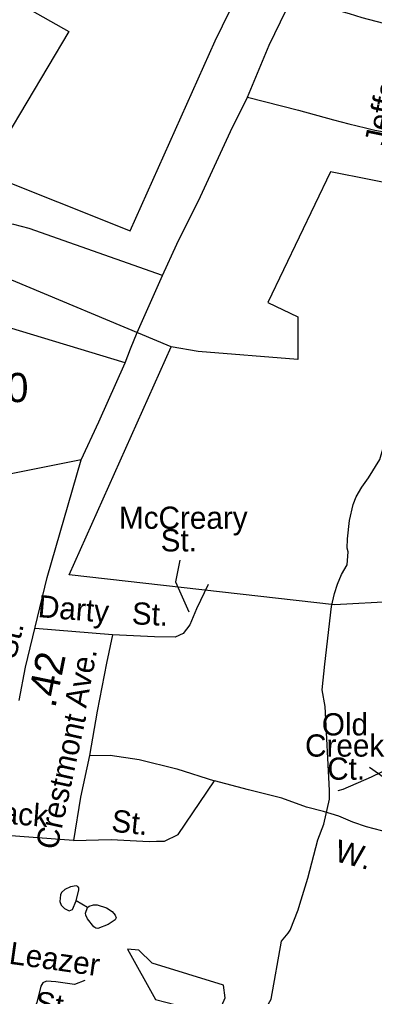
# Model space of a CAD drawing. Extents: x 1473865 to 1648260, y 639067 to 773536.
# Drawn here: x 1515215 to 1516734, y 648916 to 653093 of the extents above; entities that cross this region are included whole.
import ezdxf

# ---------------------------------------------------------------- set-up
doc = ezdxf.new("R2010")
doc.units = 0
for name, color, linetype in [('Exist Boundary Political City Limit New', 7, 'Continuous'), ('Exist Hydrographic Creek Single Shore', 7, 'Continuous'), ('Exist Hydrographic Misc Water Feature', 7, 'Continuous'), ('Exist Hydrographic Pond Under 1500 Sq Ft', 7, 'Continuous'), ('Exist Road Non-System Type 51', 7, 'Continuous'), ('Exist Road Non-System Type 51 Label', 7, 'Continuous'), ('Exist Road Secondary Mileage Hundredths English Label', 7, 'Continuous'), ('Exist Road Secondary Type 51 Attributed', 7, 'Continuous'), ('Exist Road Secondary Type 51 Label', 7, 'Continuous'), ('Exist Road Secondary Type 51 Number Label', 7, 'Continuous'), ('Map Preparation Boundary City Limit Buffer Line', 7, 'Continuous')]:
    doc.layers.add(name, color=color, linetype=linetype)

msp = doc.modelspace()

# ---------------------------------------------------------------- linework, layer by layer
at = {"layer": 'Exist Boundary Political City Limit New'}
msp.add_line((1515864, 651693.3), (1514804.9, 652135.8), dxfattribs=at)
msp.add_line((1515864, 651693.3), (1514804.9, 652135.8), dxfattribs=at)
for points in [[(1515180.5, 653181.6), (1515426.1, 653041.9), (1515064.6, 652437.1), (1515688.4, 652189.8), (1516052.6, 653001.8), (1516402.5, 653720.3)], [(1517545.6, 652369.2), (1516890.6, 652373), (1516545.1, 652441.3), (1516278.1, 651882.6), (1516405.5, 651821.9), (1516405.5, 651639.7), (1515980.1, 651673.1), (1515864, 651693.3)], [(1517545.6, 652369.2), (1517523.2, 651832), (1516919, 651850.9), (1516824.6, 650604.9), (1516562.8, 650590.3), (1515427.1, 650718.2), (1515864, 651693.3)]]:
    msp.add_lwpolyline(points, dxfattribs=at)
at = {"layer": 'Exist Hydrographic Creek Single Shore'}
for points in [[(1516214.8, 648609.1), (1516258.2, 648844.5), (1516292, 648904.8), (1516336.4, 649152.5), (1516364.1, 649186.6), (1516373.2, 649199.7), (1516406.8, 649287), (1516415.2, 649310.9), (1516449.3, 649422.1), (1516492.2, 649585.2), (1516517.3, 649652.7), (1516541.3, 649760.2), (1516541.9, 649796.2), (1516522.5, 650156.3), (1516510.7, 650227), (1516521.7, 650336.2), (1516550.2, 650583.5), (1516563.2, 650639.2), (1516575.9, 650679), (1516592.2, 650720.1)], [(1516808.7, 649896.1), (1516719.8, 649853.6), (1516598.9, 649801), (1516577, 649795.7)]]:
    msp.add_lwpolyline(points, dxfattribs=at)
at = {"layer": 'Exist Hydrographic Misc Water Feature'}
msp.add_line((1515505.1, 649296), (1515457.6, 649324.8), dxfattribs=at)
for points in [[(1516592.2, 650720.1), (1516616.8, 650761.3), (1516621.6, 650816.9), (1516617.8, 650833.2), (1516618.4, 650872.1), (1516627.7, 650950.5), (1516642.6, 651019.7), (1516655.1, 651051.5), (1516679.7, 651093), (1516708.3, 651132.8), (1516757.4, 651211.3), (1516785, 651310.4), (1516797.9, 651373.1), (1516806.8, 651427.6), (1516901.7, 651615.1), (1516905.9, 651621.5), (1516950.2, 651652.7), (1517081.5, 651726.3), (1517233.3, 651832.4)], [(1515457.6, 649324.8), (1515468.5, 649372.6), (1515468.7, 649380.6), (1515464.8, 649386.7), (1515456.8, 649388.8), (1515432.8, 649385.3), (1515408.5, 649373.8), (1515394.4, 649360), (1515390.2, 649350.1), (1515387.6, 649322.2), (1515393.3, 649306.1), (1515407.1, 649291.8), (1515426.9, 649281.5), (1515441, 649287.2), (1515457.6, 649324.8)], [(1515593.8, 649224.4), (1515549.5, 649207.2), (1515541.5, 649207.4), (1515533.6, 649213.5), (1515506.2, 649248), (1515498.5, 649264.1), (1515496.7, 649272.1), (1515505.1, 649296)], [(1515505.1, 649296), (1515513.2, 649301.8), (1515531.3, 649307.5), (1515547.3, 649307.2), (1515587.1, 649294.4), (1515610.8, 649280), (1515624.5, 649263.7), (1515628.3, 649251.7), (1515624.1, 649243.7), (1515593.8, 649224.4)]]:
    msp.add_lwpolyline(points, dxfattribs=at)
at = {"layer": 'Exist Hydrographic Pond Under 1500 Sq Ft'}
msp.add_lwpolyline([(1516094.8, 648910.2), (1516088.3, 648964.8), (1515783.1, 649058.7), (1515725.2, 649114.6), (1515677.4, 649118.6), (1515797.1, 648902.9), (1516062.4, 648835), (1516094.8, 648910.2)], dxfattribs=at)
at = {"layer": 'Exist Road Non-System Type 51'}
for p, q in [((1515612.8, 650462.3), (1515281.2, 650489.6)), ((1515445.2, 649583.1), (1515029.6, 649613.7))]:
    msp.add_line(p, q, dxfattribs=at)
for points in [[(1516190.4, 652760.9), (1516283.8, 652983.5), (1516380.9, 653183.8), (1516404.2, 653227.3), (1516432.7, 653301.1), (1516492.6, 653424.1), (1516572.6, 653554.8), (1516639.9, 653625.6), (1516706, 653728.5), (1516776.1, 653797.5), (1516904, 653907.2), (1517237.3, 654093.1), (1517384.7, 654168.4), (1517550.4, 654269.3), (1517691.6, 654334.7), (1517942, 654474.1), (1518051.2, 654540.2), (1518109.8, 654569.2), (1518535.4, 654549.4), (1518782.9, 654531), (1518990.4, 654526.4)], [(1516932.5, 653034.3), (1516681.4, 653100.5), (1516627.5, 653117.7), (1516566, 653133.7), (1516380.9, 653183.8)], [(1515717.7, 651754.4), (1515826.5, 651998.8), (1515888.6, 652131.8), (1515989.8, 652336.1), (1516118, 652614), (1516190.4, 652760.9)], [(1516190.4, 652760.9), (1516409.4, 652705.4), (1516558.3, 652664.2), (1516623.9, 652646.1), (1516696.1, 652629.4), (1516736.1, 652620.3), (1516885.2, 652592.1), (1517101.8, 652570.4), (1517290.3, 652574.3)], [(1515826.5, 651998.8), (1515255.7, 652199.8), (1515190, 652216.7), (1515090.2, 652230.4), (1514980.8, 652262), (1514885.5, 652307.5)], [(1515667.4, 651625.5), (1514916.3, 651851.1), (1514329.3, 652034.4), (1513791.9, 652206.7), (1513751.9, 652207.5), (1513729.8, 652191.8), (1513717.2, 652164), (1513636.1, 651924.1), (1513572.3, 651716.3), (1513546.8, 651614.8), (1513552.2, 651572.6), (1513566.1, 651549.3), (1513594.1, 651528.6), (1513631.3, 651517.4), (1513771.2, 651519.2), (1513831.2, 651516.2), (1513856.9, 651503.8), (1513872.7, 651479.5), (1513875.8, 651425.6), (1513885.9, 651237.3), (1513882.7, 651092.6)], [(1515478.6, 651209.9), (1515006, 651115.9), (1514880.3, 651095.1), (1514744, 651083.3), (1514298.5, 651080.9)], [(1516022.1, 650677.8), (1515972.4, 650572.7), (1515943.4, 650505.1), (1515914.8, 650467.6), (1515880.5, 650452.1), (1515792.7, 650453.5), (1515612.8, 650462.3)], [(1515612.8, 650462.3), (1515586.9, 650340.8), (1515547.8, 650135.5), (1515514.7, 649946)], [(1515514.7, 649946), (1515476.1, 649768.5), (1515445.2, 649583.1)], [(1515514.7, 649946), (1515602.3, 649947), (1515727.5, 649929), (1515888.5, 649888.8), (1516049.5, 649837.3)], [(1515445.2, 649583.1), (1515606.8, 649586.7), (1515769.6, 649578.3), (1515801.3, 649580), (1515834.8, 649580), (1515893.5, 649608), (1516049.5, 649837.3)], [(1515493.9, 648984.4), (1515449.6, 648967.1), (1515369.7, 648978.3), (1515329.8, 648981.1), (1515315.2, 648974.8), (1515305.5, 648959.4), (1515288.5, 648889.7), (1515257.3, 648812.1), (1515236.7, 648782.5), (1515202.3, 648752.9), (1515175.3, 648744.1), (1515156.6, 648759.6), (1515105.5, 648768.4), (1515063.3, 648779.1), (1514982.9, 648814.6), (1514885.5, 648828)]]:
    msp.add_lwpolyline(points, dxfattribs=at)
at = {"layer": 'Exist Road Non-System Type 51 Label'}
for points in [[(1515901.4, 650780.7), (1515882.1, 650688), (1515940, 650560.5)], [(1516713.4, 649896.7), (1516799.8, 649834.9)]]:
    msp.add_lwpolyline(points, dxfattribs=at)
at = {"layer": 'Exist Road Secondary Type 51 Attributed'}
for points in [[(1515212.7, 650181.6), (1515240.6, 650324.2), (1515333.5, 650707.1), (1515478.6, 651209.9), (1515554.9, 651373.2), (1515667.4, 651625.5), (1515689.3, 651684.7), (1515717.7, 651754.4)], [(1519694.6, 649272.3), (1519495.5, 649285.4), (1519405.9, 649290.2), (1519267.3, 649302.8), (1519125.6, 649321.6), (1518936.5, 649344.3), (1518757.5, 649355.7), (1518459.9, 649378.3), (1518193.9, 649394.6), (1517974.3, 649412.6), (1517802.5, 649425.4), (1517622.7, 649438.8), (1517477.9, 649450.9), (1517190.1, 649512.4), (1517020.8, 649551.5), (1516863.6, 649598.4), (1516700.4, 649641.4), (1516640.8, 649661.4), (1516581.8, 649686.2), (1516516.1, 649707.5), (1516443.1, 649725.4), (1516338, 649763.5), (1516194.9, 649799.3), (1516049.5, 649837.3)]]:
    msp.add_lwpolyline(points, dxfattribs=at)
at = {"layer": 'Map Preparation Boundary City Limit Buffer Line'}
msp.add_line((1515864, 651693.3), (1514804.9, 652135.8), dxfattribs=at)
msp.add_line((1515864, 651693.3), (1514804.9, 652135.8), dxfattribs=at)
for points in [[(1515180.5, 653181.6), (1515426.1, 653041.9), (1515064.6, 652437.1), (1515688.4, 652189.8), (1516052.6, 653001.8), (1516402.5, 653720.3)], [(1517545.6, 652369.2), (1516890.6, 652373), (1516545.1, 652441.3), (1516278.1, 651882.6), (1516405.5, 651821.9), (1516405.5, 651639.7), (1515980.1, 651673.1), (1515864, 651693.3)], [(1517545.6, 652369.2), (1517523.2, 651832), (1516919, 651850.9), (1516824.6, 650604.9), (1516562.8, 650590.3), (1515427.1, 650718.2), (1515864, 651693.3)]]:
    msp.add_lwpolyline(points, dxfattribs=at)

# ---------------------------------------------------------------- texts
at = {"layer": 'Exist Road Non-System Type 51 Label'}
for s, rotation, p in [('Jefferson', 78.4233, (1516783.8, 652549.1)), ('Darty', 355.2943, (1515291, 650538.2)), ('St.', 357.1906, (1515693.8, 650507.6)), ('Ave.', 79.2009, (1515499.7, 650146)), ('Crestmont', 77.7324, (1515375.9, 649539)), ('Jack', 355.7902, (1515072.5, 649659.8)), ('St.', 354.0532, (1515605, 649621.3)), ('Leazer', 352.0022, (1515166.4, 649056.5)), ('St.', 352.0022, (1515276.7, 648845.7))]:
    msp.add_text(s, height=95, rotation=rotation, dxfattribs=at).set_placement(p)
for s, p in [('McCreary', (1515640.4, 650915.3)), ('St.', (1515818.8, 650818.7)), ('Old', (1516508.7, 650032)), ('Creek', (1516436.9, 649941.4)), ('Ct.', (1516531.8, 649842.6))]:
    msp.add_text(s, height=95, dxfattribs=at).set_placement(p)
at = {"layer": 'Exist Road Secondary Mileage Hundredths English Label'}
msp.add_text('.42', height=125, rotation=78.5646, dxfattribs=at).set_placement((1515367.4, 650145.7))
at = {"layer": 'Exist Road Secondary Type 51 Label'}
for s, rotation, p in [('St.', 76.2276, (1515197.4, 650354.4)), ('W.', 345.2686, (1516557.9, 649496.2))]:
    msp.add_text(s, height=95, rotation=rotation, dxfattribs=at).set_placement(p)
at = {"layer": 'Exist Road Secondary Type 51 Number Label'}
msp.add_text('1100', height=125, dxfattribs=at).set_placement((1514881.3, 651456.9))

doc.saveas('drawing.dxf')
